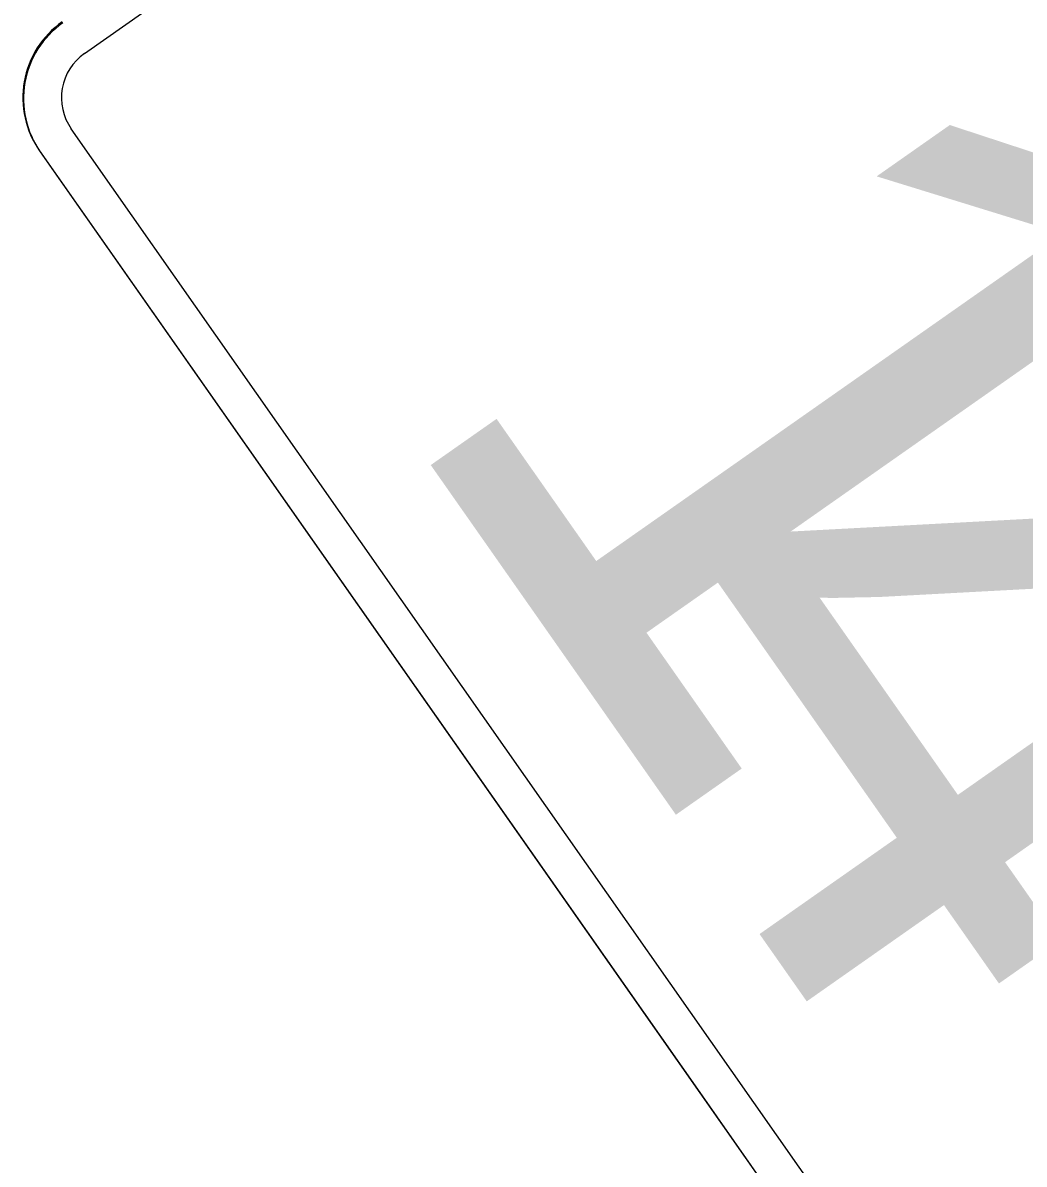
# Model space of a CAD drawing. Extents: x 1581789 to 1622364, y 1043167 to 1103486.
# Drawn here: x 1606228.97 to 1606237.08, y 1090294.56 to 1090303.81 of the extents above; entities that cross this region are included whole.
import ezdxf

# ---------------------------------------------------------------- set-up
doc = ezdxf.new("R2010")
doc.units = 0
doc.layers.add('RD_PD_PatLn2', color=7, linetype='Continuous')

msp = doc.modelspace()

# ---------------------------------------------------------------- linework, layer by layer
at = {"layer": 'RD_PD_PatLn2'}
for p, q in [((1606229.1066, 1090302.7717), (1606234.4551, 1090295.1464)), ((1606229.1122, 1090302.7637), (1606239.7298, 1090287.6265)), ((1606234.4551, 1090295.1464), (1606239.7242, 1090287.6345))]:
    msp.add_line(p, q, dxfattribs=at)
for points in [[(1606229.4693, 1090303.5606), (1606236.9856, 1090308.8328)], [(1606239.9799, 1090287.8138), (1606234.7108, 1090295.3258), (1606229.3623, 1090302.951)]]:
    msp.add_lwpolyline(points, dxfattribs=at)
for centre, radius in [((1606229.7206, 1090303.2023), 0.7503), ((1606229.7262, 1090303.1944), 0.7503), ((1606229.7206, 1090303.2023), 0.4375)]:
    msp.add_arc(centre, radius, 125.04668, 215.04689, dxfattribs=at)

# ---------------------------------------------------------------- texts
for s, p in [('1', (1606231.9249, 1090300.7273)), ('4', (1606233.3406, 1090298.709))]:
    msp.add_text(s, height=6, rotation=305.04683, dxfattribs=at).set_placement(p)

doc.saveas('drawing.dxf')
